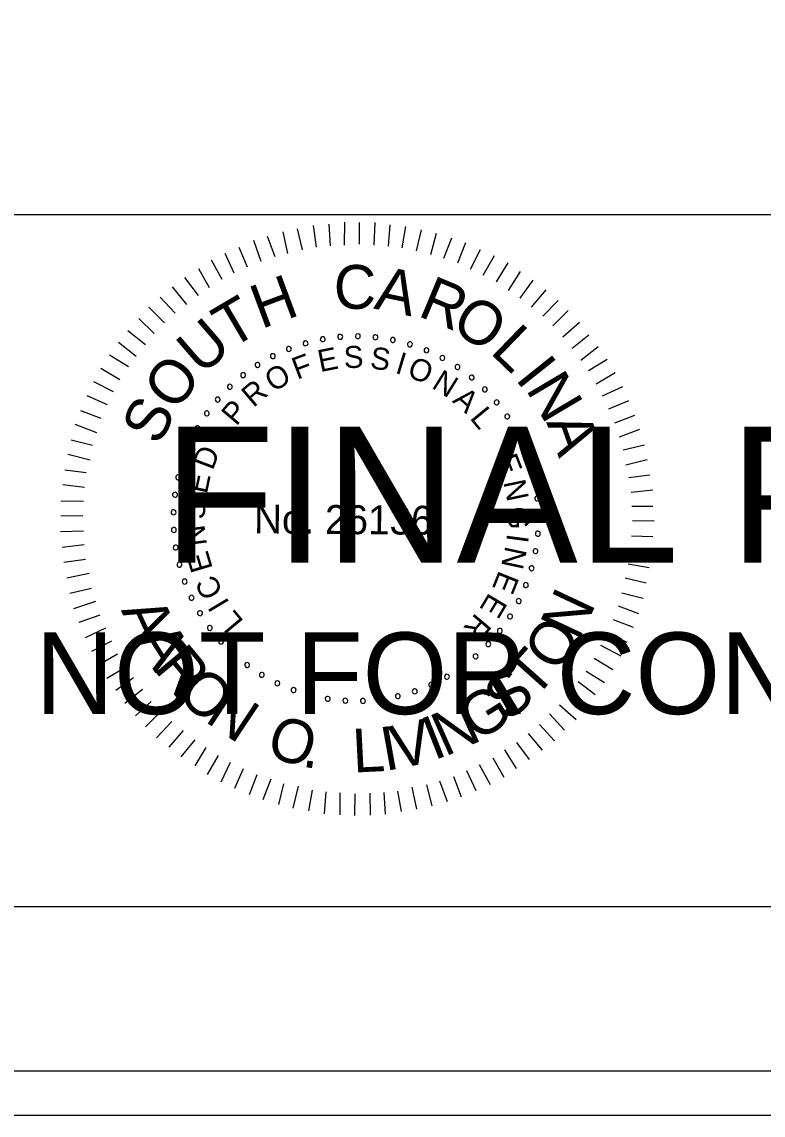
# Model space of a CAD drawing. Extents: x 967 to 1623, y 964 to 7064.
# Drawn here: x 1170.56 to 1189.3, y 6563.72 to 6591.36 of the extents above; entities that cross this region are included whole.
import ezdxf

# ---------------------------------------------------------------- set-up
doc = ezdxf.new("R2010")
doc.units = 0
for name, color, linetype in [('RD_SHT_Bndy', 7, 'Continuous'), ('RD_SHT_IplotShp', 7, 'Continuous'), ('RD_SHT_Misc1', 7, 'Continuous'), ('RD_SHT_Misc2', 7, 'Continuous'), ('RD_Sketch1', 7, 'Continuous')]:
    doc.layers.add(name, color=color, linetype=linetype)

msp = doc.modelspace()

# ---------------------------------------------------------------- linework, layer by layer
at = {"layer": 'RD_SHT_Bndy'}
for p, q in [((996.114, 6586.486), (1323.886, 6586.486)), ((1323.886, 6568.983), (996.114, 6568.983))]:
    msp.add_line(p, q, dxfattribs=at)
at = {"layer": 'RD_SHT_IplotShp'}
for points in [[(967.409, 6563.72), (1326.285, 6563.72), (1326.285, 6783.72), (967.409, 6783.72)], [(988.525, 6564.84), (1326.285, 6564.84), (1326.285, 6782.6), (988.525, 6782.6)]]:
    msp.add_lwpolyline(points, close=True, dxfattribs=at)
at = {"layer": 'RD_SHT_Misc1'}
for p, q in [((1178.717, 6585.719), (1178.722, 6586.295)), ((1179.093, 6585.739), (1179.098, 6586.292)), ((1179.469, 6585.713), (1179.489, 6586.288)), ((1177.287, 6585.508), (1177.169, 6586.054)), ((1177.657, 6585.597), (1177.53, 6586.128)), ((1178.01, 6585.663), (1177.93, 6586.209)), ((1178.364, 6585.699), (1178.33, 6586.244)), ((1179.829, 6585.687), (1179.872, 6586.231)), ((1180.174, 6585.646), (1180.271, 6586.19)), ((1180.535, 6585.573), (1180.662, 6586.102)), ((1180.902, 6585.478), (1181.045, 6586.022)), ((1176.61, 6585.306), (1176.423, 6585.83)), ((1176.964, 6585.419), (1176.769, 6585.935)), ((1181.231, 6585.384), (1181.428, 6585.896)), ((1181.584, 6585.265), (1181.78, 6585.786)), ((1175.933, 6585.005), (1175.699, 6585.506)), ((1176.264, 6585.156), (1176.053, 6585.657)), ((1181.905, 6585.109), (1182.154, 6585.606)), ((1182.226, 6584.953), (1182.506, 6585.45)), ((1175.624, 6584.846), (1175.352, 6585.332)), ((1182.562, 6584.789), (1182.85, 6585.27)), ((1175.03, 6584.445), (1174.681, 6584.9)), ((1175.308, 6584.634), (1175.036, 6585.12)), ((1182.86, 6584.572), (1183.163, 6585.053)), ((1174.729, 6584.217), (1174.372, 6584.665)), ((1183.158, 6584.378), (1183.484, 6584.828)), ((1174.435, 6583.997), (1174.062, 6584.399)), ((1183.447, 6584.145), (1183.811, 6584.587)), ((1174.172, 6583.753), (1173.776, 6584.148)), ((1183.729, 6583.92), (1184.116, 6584.316)), ((1173.909, 6583.479), (1173.52, 6583.858)), ((1183.98, 6583.672), (1184.368, 6584.061)), ((1173.684, 6583.197), (1173.242, 6583.546)), ((1184.232, 6583.394), (1184.657, 6583.767)), ((1173.451, 6582.9), (1173.009, 6583.256)), ((1184.475, 6583.108), (1184.892, 6583.45)), ((1184.687, 6582.807), (1185.128, 6583.156)), ((1173.257, 6582.64), (1172.776, 6582.936)), ((1184.885, 6582.544), (1185.355, 6582.832)), ((1173.039, 6582.312), (1172.559, 6582.6)), ((1185.081, 6582.213), (1185.56, 6582.493)), ((1172.883, 6582.006), (1172.379, 6582.256)), ((1185.24, 6581.904), (1185.756, 6582.145)), ((1172.727, 6581.677), (1172.215, 6581.904)), ((1185.399, 6581.573), (1185.907, 6581.791)), ((1172.571, 6581.333), (1172.051, 6581.53)), ((1185.549, 6581.226), (1186.057, 6581.414)), ((1172.461, 6580.974), (1171.91, 6581.178)), ((1185.669, 6580.865), (1186.185, 6581.06)), ((1172.351, 6580.652), (1171.807, 6580.787)), ((1185.759, 6580.541), (1186.297, 6580.667)), ((1172.286, 6580.276), (1171.727, 6580.419)), ((1185.832, 6580.165), (1186.371, 6580.298)), ((1172.191, 6579.955), (1171.647, 6580.029)), ((1172.15, 6579.587), (1171.598, 6579.653)), ((1185.906, 6579.842), (1186.436, 6579.906)), ((1185.964, 6579.473), (1186.51, 6579.53)), ((1172.124, 6579.234), (1171.548, 6579.239)), ((1185.977, 6579.12), (1186.514, 6579.115)), ((1172.105, 6578.866), (1171.545, 6578.871)), ((1185.997, 6578.751), (1186.542, 6578.747)), ((1172.118, 6578.482), (1171.542, 6578.471)), ((1185.971, 6578.368), (1186.508, 6578.348)), ((1172.138, 6578.136), (1171.585, 6578.072)), ((1185.952, 6578.022), (1186.497, 6577.949)), ((1172.173, 6577.768), (1171.627, 6577.688)), ((1185.888, 6577.655), (1186.417, 6577.566)), ((1172.262, 6577.414), (1171.701, 6577.296)), ((1185.808, 6577.302), (1186.345, 6577.175)), ((1172.321, 6577.037), (1171.774, 6576.911)), ((1185.729, 6576.926), (1186.265, 6576.792)), ((1172.425, 6576.707), (1171.871, 6576.519)), ((1172.53, 6576.36), (1172.007, 6576.173)), ((1185.634, 6576.597), (1186.146, 6576.401)), ((1185.508, 6576.253), (1186.013, 6576.057)), ((1172.681, 6576.029), (1172.165, 6575.788)), ((1185.352, 6575.924), (1185.857, 6575.675)), ((1172.831, 6575.705), (1172.323, 6575.441)), ((1185.188, 6575.603), (1185.7, 6575.33)), ((1172.982, 6575.374), (1172.497, 6575.094)), ((1185.024, 6575.274), (1185.498, 6574.987)), ((1173.194, 6575.042), (1172.709, 6574.762)), ((1184.822, 6574.946), (1185.288, 6574.658)), ((1173.384, 6574.78), (1172.936, 6574.453)), ((1184.62, 6574.687), (1185.055, 6574.353)), ((1173.612, 6574.478), (1173.164, 6574.129)), ((1173.832, 6574.177), (1173.437, 6573.812)), ((1184.403, 6574.389), (1184.814, 6574.033)), ((1174.091, 6573.945), (1173.689, 6573.541)), ((1183.899, 6573.864), (1184.28, 6573.454)), ((1184.155, 6574.092), (1184.574, 6573.72)), ((1174.35, 6573.674), (1173.97, 6573.263)), ((1183.644, 6573.597), (1184.024, 6573.18)), ((1174.64, 6573.442), (1174.275, 6573.022)), ((1183.358, 6573.37), (1183.715, 6572.944)), ((1174.937, 6573.209), (1174.58, 6572.782)), ((1175.212, 6573.014), (1174.932, 6572.549)), ((1183.065, 6573.141), (1183.384, 6572.709)), ((1175.525, 6572.812), (1175.245, 6572.331)), ((1182.463, 6572.755), (1182.743, 6572.269)), ((1182.764, 6572.952), (1183.059, 6572.482)), ((1175.83, 6572.633), (1175.588, 6572.136)), ((1176.159, 6572.477), (1175.94, 6571.98)), ((1182.124, 6572.581), (1182.396, 6572.08)), ((1176.503, 6572.321), (1176.307, 6571.816)), ((1176.855, 6572.211), (1176.651, 6571.69)), ((1181.476, 6572.28), (1181.664, 6571.771)), ((1181.8, 6572.431), (1182.041, 6571.93)), ((1177.177, 6572.1), (1177.05, 6571.572)), ((1177.545, 6572.036), (1177.409, 6571.484)), ((1177.897, 6571.933), (1177.808, 6571.412)), ((1180.061, 6571.915), (1180.149, 6571.393)), ((1180.423, 6572.012), (1180.541, 6571.458)), ((1180.791, 6572.07), (1180.926, 6571.54)), ((1181.122, 6572.175), (1181.31, 6571.652)), ((1178.25, 6571.892), (1178.207, 6571.34)), ((1178.603, 6571.866), (1178.598, 6571.313)), ((1178.978, 6571.84), (1178.974, 6571.295)), ((1179.355, 6571.86), (1179.365, 6571.307)), ((1179.715, 6571.88), (1179.749, 6571.327))]:
    msp.add_line(p, q, dxfattribs=at)
for centre, start, end in [((1177.734, 6583.235), 16.1422, 196.1422), ((1177.734, 6583.235), 196.1422, 16.1422), ((1178.168, 6583.337), 10.6038, 190.6038), ((1178.168, 6583.337), 190.6038, 10.6038), ((1178.609, 6583.397), 5.0653, 185.0653), ((1178.609, 6583.397), 185.0653, 5.0653), ((1179.055, 6583.414), 359.5268, 179.5268), ((1179.055, 6583.414), 179.5268, 359.5268), ((1179.5, 6583.388), 353.9884, 173.9884), ((1179.5, 6583.388), 173.9884, 353.9884), ((1179.94, 6583.319), 168.4499, 348.4499), ((1179.94, 6583.319), 348.4499, 168.4499), ((1180.372, 6583.208), 342.9114, 162.9114), ((1176.906, 6582.908), 27.2191, 207.2191), ((1177.312, 6583.091), 21.6807, 201.6807), ((1177.312, 6583.091), 201.6807, 21.6807), ((1180.372, 6583.208), 162.9114, 342.9114), ((1180.79, 6583.056), 157.373, 337.373), ((1180.79, 6583.056), 337.373, 157.373), ((1176.52, 6582.686), 32.7576, 212.7576), ((1176.52, 6582.686), 212.7576, 32.7576), ((1176.906, 6582.908), 207.2191, 27.2191), ((1181.193, 6582.864), 151.8345, 331.8345), ((1181.193, 6582.864), 331.8345, 151.8345), ((1181.574, 6582.634), 326.2961, 146.2961), ((1176.156, 6582.428), 38.2961, 218.2961), ((1176.156, 6582.428), 218.2961, 38.2961), ((1181.574, 6582.634), 146.2961, 326.2961), ((1181.932, 6582.368), 320.7576, 140.7576), ((1175.82, 6582.135), 43.8345, 223.8345), ((1175.82, 6582.135), 223.8345, 43.8345), ((1181.932, 6582.368), 140.7576, 320.7576), ((1175.513, 6581.812), 49.373, 229.373), ((1175.513, 6581.812), 229.373, 49.373), ((1182.263, 6582.069), 135.2191, 315.2191), ((1182.263, 6582.069), 315.2191, 135.2191), ((1182.563, 6581.74), 129.6807, 309.6807), ((1182.563, 6581.74), 309.6807, 129.6807), ((1175.239, 6581.461), 54.9114, 234.9114), ((1175.239, 6581.461), 234.9114, 54.9114), ((1182.83, 6581.383), 124.1422, 304.1422), ((1182.83, 6581.383), 304.1422, 124.1422), ((1175, 6581.085), 60.4499, 240.4499), ((1175, 6581.085), 240.4499, 60.4499), ((1183.061, 6581.002), 118.6038, 298.6038), ((1183.061, 6581.002), 298.6038, 118.6038), ((1174.798, 6580.687), 65.9884, 245.9884), ((1174.798, 6580.687), 245.9884, 65.9884), ((1183.255, 6580.601), 113.0653, 293.0653), ((1183.255, 6580.601), 293.0653, 113.0653), ((1174.636, 6580.272), 71.5268, 251.5268), ((1174.636, 6580.272), 251.5268, 71.5268), ((1183.408, 6580.182), 107.5268, 287.5268), ((1183.408, 6580.182), 287.5268, 107.5268), ((1174.514, 6579.843), 77.0653, 257.0653), ((1174.514, 6579.843), 257.0653, 77.0653), ((1183.521, 6579.751), 101.9884, 281.9884), ((1183.521, 6579.751), 281.9884, 101.9884), ((1174.435, 6579.405), 82.6038, 262.6038), ((1174.435, 6579.405), 262.6038, 82.6038), ((1183.592, 6579.311), 96.4499, 276.4499), ((1183.592, 6579.311), 276.4499, 96.4499), ((1174.398, 6578.961), 88.1422, 268.1422), ((1174.398, 6578.961), 268.1422, 88.1422), ((1183.619, 6578.866), 90.9114, 270.9114), ((1183.619, 6578.866), 270.9114, 90.9114), ((1174.404, 6578.515), 93.6807, 273.6807), ((1174.404, 6578.515), 273.6807, 93.6807), ((1183.604, 6578.421), 85.373, 265.373), ((1183.604, 6578.421), 265.373, 85.373), ((1174.453, 6578.072), 99.2191, 279.2191), ((1174.453, 6578.072), 279.2191, 99.2191), ((1183.546, 6577.979), 79.8345, 259.8345), ((1183.546, 6577.979), 259.8345, 79.8345), ((1174.545, 6577.636), 104.7576, 284.7576), ((1174.545, 6577.636), 284.7576, 104.7576), ((1183.445, 6577.545), 74.2961, 254.2961), ((1183.445, 6577.545), 254.2961, 74.2961), ((1174.678, 6577.211), 110.2961, 290.2961), ((1174.678, 6577.211), 290.2961, 110.2961), ((1183.303, 6577.122), 68.7576, 248.7576), ((1183.303, 6577.122), 248.7576, 68.7576), ((1174.852, 6576.8), 115.8345, 295.8345), ((1174.852, 6576.8), 295.8345, 115.8345), ((1183.121, 6576.716), 63.2191, 243.2191), ((1183.121, 6576.716), 243.2191, 63.2191), ((1175.065, 6576.409), 121.373, 301.373), ((1175.065, 6576.409), 301.373, 121.373), ((1182.9, 6576.328), 57.6807, 237.6807), ((1182.9, 6576.328), 237.6807, 57.6807), ((1175.314, 6576.039), 126.9114, 306.9114), ((1175.314, 6576.039), 306.9114, 126.9114), ((1182.643, 6575.964), 52.1422, 232.1422), ((1182.643, 6575.964), 232.1422, 52.1422), ((1175.598, 6575.696), 132.4499, 312.4499), ((1175.598, 6575.696), 312.4499, 132.4499), ((1182.353, 6575.627), 46.6038, 226.6038), ((1182.353, 6575.627), 226.6038, 46.6038), ((1175.914, 6575.381), 137.9884, 317.9884), ((1175.914, 6575.381), 317.9884, 137.9884), ((1182.03, 6575.319), 41.0653, 221.0653), ((1182.03, 6575.319), 221.0653, 41.0653), ((1176.258, 6575.099), 143.5268, 323.5268), ((1176.258, 6575.099), 323.5268, 143.5268), ((1181.68, 6575.043), 35.5268, 215.5268), ((1181.68, 6575.043), 215.5268, 35.5268), ((1176.629, 6574.851), 149.0653, 329.0653), ((1176.629, 6574.851), 329.0653, 149.0653), ((1177.021, 6574.639), 334.6038, 154.6038), ((1181.305, 6574.803), 29.9884, 209.9884), ((1181.305, 6574.803), 209.9884, 29.9884), ((1177.021, 6574.639), 154.6038, 334.6038), ((1177.432, 6574.467), 160.1422, 340.1422), ((1177.432, 6574.467), 340.1422, 160.1422), ((1177.858, 6574.335), 345.6807, 165.6807), ((1180.494, 6574.436), 18.9114, 198.9114), ((1180.494, 6574.436), 198.9114, 18.9114), ((1180.908, 6574.6), 24.4499, 204.4499), ((1180.908, 6574.6), 204.4499, 24.4499), ((1177.858, 6574.335), 165.6807, 345.6807), ((1178.294, 6574.245), 351.2191, 171.2191), ((1178.294, 6574.245), 171.2191, 351.2191), ((1178.737, 6574.198), 356.7576, 176.7576), ((1178.737, 6574.198), 176.7576, 356.7576), ((1179.183, 6574.193), 2.2961, 182.2961), ((1179.183, 6574.193), 182.2961, 2.2961), ((1179.627, 6574.232), 7.8345, 187.8345), ((1179.627, 6574.232), 187.8345, 7.8345), ((1180.065, 6574.313), 13.373, 193.373), ((1180.065, 6574.313), 193.373, 13.373)]:
    msp.add_arc(centre, 0.0627, start, end, dxfattribs=at)
at = {"layer": 'RD_Sketch1'}
msp.add_lwpolyline([(967.409, 6563.72), (1326.285, 6563.72), (1326.285, 6783.72), (967.409, 6783.72)], close=True, dxfattribs=at)

# ---------------------------------------------------------------- texts
at = {"layer": 'RD_SHT_Misc1'}
for s, height, rotation, p in [('C', 1.11, 359.5482, (1178.442, 6584.108)), ('H', 1.11, 20.3637, (1176.614, 6583.587)), ('A', 1.11, 348.1981, (1179.439, 6584.115)), ('R', 1.11, 337.4344, (1180.541, 6583.937)), ('T', 1.11, 30.4992, (1175.828, 6583.072)), ('O', 1.108, 326.5869, (1181.366, 6583.609)), ('U', 1.11, 40.8022, (1175.102, 6582.403)), ('L', 1.11, 315.9488, (1182.373, 6583.003)), ('F', 0.557, 20.6127, (1177.52, 6582.309)), ('E', 0.557, 11.4103, (1178.103, 6582.503)), ('S', 0.557, 2.208, (1178.709, 6582.601)), ('S', 0.557, 352.6608, (1179.346, 6582.599)), ('I', 0.557, 343.1136, (1179.975, 6582.491)), ('O', 1.11, 52.0267, (1174.435, 6581.474)), ('O', 0.557, 338.4392, (1180.274, 6582.401)), ('I', 1.11, 308.6613, (1183.011, 6582.338)), ('O', 0.557, 30.8477, (1176.917, 6581.987)), ('N', 0.557, 328.2042, (1180.896, 6582.12)), ('N', 1.11, 300.7037, (1183.285, 6582.075)), ('R', 0.557, 40.3949, (1176.415, 6581.594)), ('A', 0.557, 318.657, (1181.424, 6581.762)), ('S', 1.108, 63.2511, (1174.029, 6580.619)), ('P', 0.557, 49.9421, (1175.985, 6581.124)), ('L', 0.557, 309.4546, (1181.869, 6581.339)), ('A', 1.11, 289.4792, (1183.814, 6581.243)), ('D', 0.557, 69.0364, (1175.386, 6580.003)), ('E', 0.557, 291.049, (1182.53, 6580.307)), ('E', 0.557, 78.2388, (1175.238, 6579.407)), ('N', 0.557, 281.8466, (1182.728, 6579.726)), ('S', 0.557, 87.786, (1175.187, 6578.772)), ('No. 26136', 0.7311, 359.5268, (1176.429, 6578.43)), ('G', 0.557, 272.2995, (1182.833, 6579.097)), ('N', 0.557, 97.3332, (1175.242, 6578.137)), ('I', 0.557, 262.4084, (1182.83, 6578.437)), ('E', 0.557, 106.5355, (1175.394, 6577.541)), ('N', 0.557, 257.7339, (1182.789, 6578.127)), ('E', 0.557, 248.1867, (1182.628, 6577.511)), ('C', 0.557, 116.4266, (1175.661, 6576.938)), ('E', 0.557, 238.9844, (1182.378, 6576.949)), ('N', 1.105, 64.8922, (1184.632, 6575.684)), ('I', 0.557, 121.1011, (1175.823, 6576.67)), ('A', 1.105, 294.7297, (1173.062, 6576.486)), ('L', 0.557, 129.9595, (1176.187, 6576.204)), ('R', 0.557, 229.782, (1182.041, 6576.435)), ('O', 1.105, 56.2059, (1184.102, 6574.874)), ('A', 1.105, 302.2892, (1173.414, 6575.72)), ('R', 1.105, 309.8487, (1173.865, 6575.007)), ('T', 1.105, 48.2685, (1183.515, 6574.211)), ('S', 1.105, 40.3311, (1182.842, 6573.636)), ('O', 1.105, 317.7861, (1174.434, 6574.33)), ('N', 1.105, 326.4725, (1175.158, 6573.686)), ('G', 1.105, 32.0198, (1182.059, 6573.14)), ('N', 1.105, 24.0824, (1181.252, 6572.776)), ('O', 1.105, 342.3472, (1176.697, 6572.82)), ('V', 1.105, 12.7741, (1180.033, 6572.457)), ('I', 1.105, 21.4605, (1180.976, 6572.681)), ('L', 1.105, 2.9677, (1178.943, 6572.379)), ('I', 1.105, 10.1523, (1179.743, 6572.418)), ('.', 1.105, 351.0336, (1177.623, 6572.536))]:
    msp.add_text(s, height=height, rotation=rotation, dxfattribs=at).set_placement(p)
at = {"layer": 'RD_SHT_Misc2'}
for s, height, p in [('FINAL PLANS', 3.4375, (1174.145, 6577.685)), ('NOT FOR CONSTRUCTION', 2.0625, (1170.901, 6573.86))]:
    msp.add_text(s, height=height, dxfattribs=at).set_placement(p)

doc.saveas('drawing.dxf')
